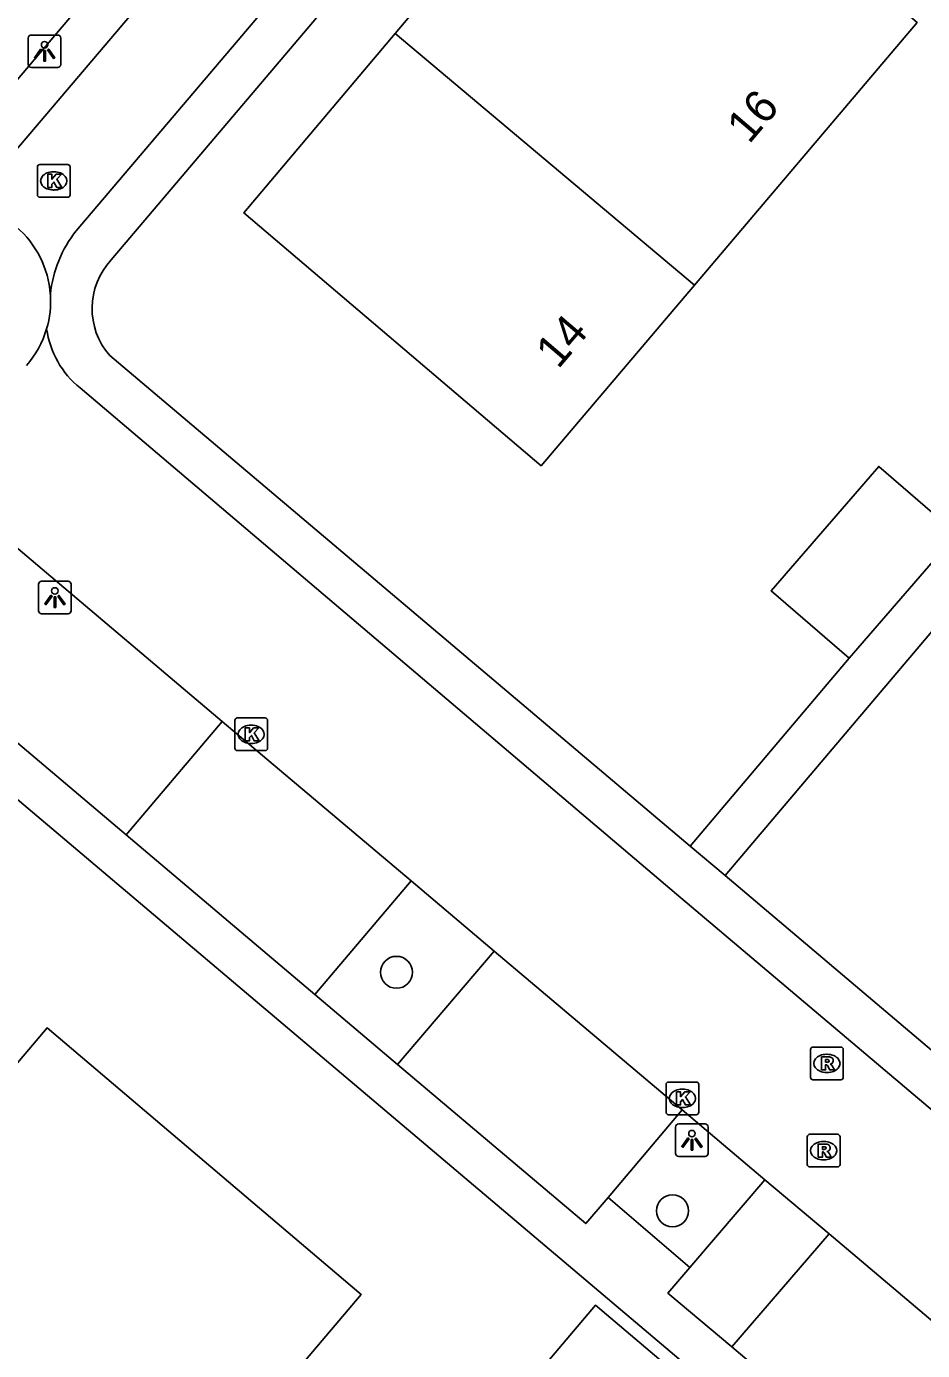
# Model space of a CAD drawing. Extents: x 156414 to 157775, y 382335 to 383765.
# Drawn here: x 156854.63 to 156882.05, y 382387.38 to 382427.91 of the extents above; entities that cross this region are included whole.
import ezdxf

# ---------------------------------------------------------------- set-up
doc = ezdxf.new("R2010")
doc.units = 0
for name, color, linetype in [('IMGEO_Boom', 7, 'Continuous'), ('IMGEO_Kolk', 7, 'Continuous'), ('IMGEO_Lichtpunt', 7, 'Continuous'), ('IMGEO_Pand', 7, 'Continuous'), ('IMGEO_Pand_nummerreeks', 7, 'Continuous'), ('IMGEO_Parkeervlak_open', 7, 'Continuous'), ('IMGEO_Rijbaan_lokaal_open', 7, 'Continuous'), ('IMGEO_Rioolput', 7, 'Continuous'), ('IMGEO_Voetpad_open', 7, 'Continuous')]:
    doc.layers.add(name, color=color, linetype=linetype)

msp = doc.modelspace()

# ---------------------------------------------------------------- linework, layer by layer
at = {"layer": 'IMGEO_Boom'}
for centre in [(156865.955, 382398.955), (156874.402, 382391.652)]:
    msp.add_circle(centre, 0.489, dxfattribs=at)
at = {"layer": 'IMGEO_Kolk'}
for p, q in [((156854.966, 382422.757), (156854.966, 382423.609)), ((156855.041, 382423.683), (156855.893, 382423.683)), ((156855.454, 382423.463), (156855.479, 382423.463)), ((156855.967, 382423.609), (156855.967, 382422.757)), ((156855.893, 382422.683), (156855.041, 382422.683)), ((156855.477, 382422.903), (156855.452, 382422.903)), ((156861.008, 382405.815), (156861.008, 382406.667)), ((156861.083, 382406.741), (156861.935, 382406.741)), ((156861.496, 382406.521), (156861.521, 382406.521)), ((156862.009, 382406.667), (156862.009, 382405.815)), ((156861.935, 382405.741), (156861.083, 382405.741)), ((156861.519, 382405.961), (156861.494, 382405.961)), ((156874.202, 382394.67), (156874.202, 382395.522)), ((156874.277, 382395.596), (156875.129, 382395.596)), ((156875.203, 382395.522), (156875.203, 382394.67)), ((156874.69, 382395.376), (156874.715, 382395.376)), ((156874.713, 382394.816), (156874.688, 382394.816)), ((156875.129, 382394.596), (156874.277, 382394.596))]:
    msp.add_line(p, q, dxfattribs=at)
for points in [[(156854.966, 382422.757), (156854.966, 382423.609)], [(156855.041, 382423.683), (156855.893, 382423.683)], [(156855.967, 382423.609), (156855.967, 382422.757)], [(156855.287, 382423.383), (156855.41, 382423.383), (156855.41, 382423.232), (156855.54, 382423.383), (156855.704, 382423.383), (156855.558, 382423.232), (156855.711, 382422.983), (156855.559, 382422.983), (156855.474, 382423.147), (156855.41, 382423.08), (156855.41, 382422.983), (156855.287, 382422.983), (156855.287, 382423.383)], [(156855.893, 382422.683), (156855.041, 382422.683)], [(156861.008, 382405.815), (156861.008, 382406.667)], [(156861.083, 382406.741), (156861.935, 382406.741)], [(156861.329, 382406.441), (156861.452, 382406.441), (156861.452, 382406.29), (156861.582, 382406.441), (156861.746, 382406.441), (156861.6, 382406.29), (156861.753, 382406.041), (156861.601, 382406.041), (156861.516, 382406.205), (156861.452, 382406.138), (156861.452, 382406.041), (156861.329, 382406.041), (156861.329, 382406.441)], [(156862.009, 382406.667), (156862.009, 382405.815)], [(156861.935, 382405.741), (156861.083, 382405.741)], [(156874.202, 382394.67), (156874.202, 382395.522)], [(156874.277, 382395.596), (156875.129, 382395.596)], [(156875.203, 382395.522), (156875.203, 382394.67)], [(156874.523, 382395.296), (156874.646, 382395.296), (156874.646, 382395.145), (156874.776, 382395.296), (156874.94, 382395.296), (156874.794, 382395.145), (156874.947, 382394.896), (156874.795, 382394.896), (156874.71, 382395.06), (156874.646, 382394.993), (156874.646, 382394.896), (156874.523, 382394.896), (156874.523, 382395.296)], [(156875.129, 382394.596), (156874.277, 382394.596)]]:
    msp.add_lwpolyline(points, dxfattribs=at)
for centre, start, end in [((156855.043, 382423.607), 91.552, 178.448), ((156855.043, 382423.607), 91.552, 178.448), ((156855.891, 382423.607), 1.552, 88.448), ((156855.891, 382423.607), 1.552, 88.448), ((156855.043, 382422.759), 181.552, 268.448), ((156855.043, 382422.759), 181.552, 268.448), ((156855.891, 382422.759), 271.552, 358.448), ((156855.891, 382422.759), 271.552, 358.448), ((156861.085, 382406.665), 91.552, 178.448), ((156861.085, 382406.665), 91.552, 178.448), ((156861.933, 382406.665), 1.552, 88.448), ((156861.933, 382406.665), 1.552, 88.448), ((156861.085, 382405.817), 181.552, 268.448), ((156861.085, 382405.817), 181.552, 268.448), ((156861.933, 382405.817), 271.552, 358.448), ((156861.933, 382405.817), 271.552, 358.448), ((156874.279, 382395.52), 91.552, 178.448), ((156874.279, 382395.52), 91.552, 178.448), ((156875.127, 382395.52), 1.552, 88.448), ((156875.127, 382395.52), 1.552, 88.448), ((156874.279, 382394.672), 181.552, 268.448), ((156874.279, 382394.672), 181.552, 268.448), ((156875.127, 382394.672), 271.552, 358.448), ((156875.127, 382394.672), 271.552, 358.448)]:
    msp.add_arc(centre, 0.0765, start, end, dxfattribs=at)
for centre, major_axis, ratio, start_param, end_param in [((156855.453, 382423.183), (-0.387, 0.002), 0.722429, 4.712389, 7.853982), ((156855.478, 382423.183), (-0.39, 0.002), 0.717154, 1.570796, 4.712389), ((156861.495, 382406.241), (-0.387, 0.002), 0.722429, 4.712389, 7.853982), ((156861.52, 382406.241), (-0.39, 0.002), 0.717154, 1.570796, 4.712389), ((156874.689, 382395.096), (-0.387, 0.002), 0.722429, 4.712389, 7.853982), ((156874.714, 382395.096), (-0.39, 0.002), 0.717154, 1.570796, 4.712389)]:
    msp.add_ellipse(centre, major_axis=major_axis, ratio=ratio, start_param=start_param, end_param=end_param, dxfattribs=at)
at = {"layer": 'IMGEO_Lichtpunt'}
for p, q in [((156854.688, 382427.553), (156854.688, 382426.746)), ((156854.688, 382427.553), (156854.688, 382426.746)), ((156855.59, 382427.648), (156854.782, 382427.648)), ((156855.59, 382427.648), (156854.782, 382427.648)), ((156855.684, 382426.746), (156855.684, 382427.553)), ((156855.684, 382426.746), (156855.684, 382427.553)), ((156854.782, 382426.652), (156855.59, 382426.652)), ((156854.782, 382426.652), (156855.59, 382426.652)), ((156855.905, 382410.927), (156855.097, 382410.927)), ((156855.905, 382410.927), (156855.097, 382410.927)), ((156855.003, 382410.832), (156855.003, 382410.025)), ((156855.003, 382410.832), (156855.003, 382410.025)), ((156855.999, 382410.025), (156855.999, 382410.832)), ((156855.999, 382410.025), (156855.999, 382410.832)), ((156855.097, 382409.931), (156855.905, 382409.931)), ((156855.097, 382409.931), (156855.905, 382409.931)), ((156875.398, 382394.314), (156874.59, 382394.314)), ((156875.398, 382394.314), (156874.59, 382394.314)), ((156874.496, 382394.219), (156874.496, 382393.412)), ((156874.496, 382394.219), (156874.496, 382393.412)), ((156875.492, 382393.412), (156875.492, 382394.219)), ((156875.492, 382393.412), (156875.492, 382394.219)), ((156874.59, 382393.318), (156875.398, 382393.318)), ((156874.59, 382393.318), (156875.398, 382393.318))]:
    msp.add_line(p, q, dxfattribs=at)
for points in [[(156855.062, 382427.217), (156855.101, 382427.189), (156854.913, 382426.927), (156854.875, 382426.954), (156855.062, 382427.217)], [(156855.164, 382427.169), (156855.211, 382427.169), (156855.211, 382426.847), (156855.164, 382426.847), (156855.164, 382427.169)], [(156855.274, 382427.189), (156855.312, 382427.216), (156855.499, 382426.954), (156855.46, 382426.926), (156855.274, 382427.189)], [(156855.377, 382410.496), (156855.416, 382410.468), (156855.228, 382410.206), (156855.19, 382410.233), (156855.377, 382410.496)], [(156855.479, 382410.448), (156855.526, 382410.448), (156855.526, 382410.126), (156855.479, 382410.126), (156855.479, 382410.448)], [(156855.589, 382410.468), (156855.627, 382410.495), (156855.814, 382410.233), (156855.775, 382410.205), (156855.589, 382410.468)], [(156874.87, 382393.883), (156874.909, 382393.855), (156874.721, 382393.593), (156874.683, 382393.62), (156874.87, 382393.883)], [(156874.972, 382393.835), (156875.019, 382393.835), (156875.019, 382393.513), (156874.972, 382393.513), (156874.972, 382393.835)], [(156875.082, 382393.855), (156875.12, 382393.882), (156875.307, 382393.62), (156875.268, 382393.592), (156875.082, 382393.855)]]:
    msp.add_lwpolyline(points, dxfattribs=at)
for centre in [(156855.187, 382427.351), (156855.502, 382410.63), (156874.995, 382394.017)]:
    msp.add_circle(centre, 0.0994, dxfattribs=at)
for centre, start, end in [((156854.782, 382427.553), 90, 180), ((156854.782, 382427.553), 90, 180), ((156855.59, 382427.553), 0, 90), ((156855.59, 382427.553), 0, 90), ((156854.782, 382426.746), 180, 270), ((156854.782, 382426.746), 180, 270), ((156855.59, 382426.746), 270, 0), ((156855.59, 382426.746), 270, 360), ((156855.097, 382410.832), 90, 180), ((156855.097, 382410.832), 90, 180), ((156855.905, 382410.832), 0, 90), ((156855.905, 382410.832), 0, 90), ((156855.097, 382410.025), 180, 270), ((156855.097, 382410.025), 180, 270), ((156855.905, 382410.025), 270, 0), ((156855.905, 382410.025), 270, 360), ((156874.59, 382394.219), 90, 180), ((156874.59, 382394.219), 90, 180), ((156875.398, 382394.219), 0, 90), ((156875.398, 382394.219), 0, 90), ((156874.59, 382393.412), 180, 270), ((156874.59, 382393.412), 180, 270), ((156875.398, 382393.412), 270, 0), ((156875.398, 382393.412), 270, 360)]:
    msp.add_arc(centre, 0.0946, start, end, dxfattribs=at)
at = {"layer": 'IMGEO_Pand'}
for points in [[(156865.916, 382427.697), (156870.544, 382433.192), (156873.599, 382430.619), (156875.809, 382433.206), (156881.888, 382428.029), (156875.069, 382419.988)], [(156875.069, 382419.988), (156870.381, 382414.461), (156861.288, 382422.202), (156865.916, 382427.697)], [(156875.069, 382419.988), (156865.916, 382427.697)], [(156879.807, 382408.572), (156877.423, 382410.629), (156880.711, 382414.439), (156883.099, 382412.382)], [(156883.099, 382412.382), (156879.807, 382408.572)], [(156839.145, 382384.257), (156849.716, 382396.712), (156852.667, 382394.197), (156855.263, 382397.254), (156864.877, 382389.09), (156859.023, 382382.186), (156875.803, 382367.957), (156876.827, 382369.169)]]:
    msp.add_lwpolyline(points, dxfattribs=at)
at = {"layer": 'IMGEO_Parkeervlak_open'}
for points in [[(156857.678, 382403.162), (156860.624, 382406.633)], [(156866.4, 382401.754), (156863.456, 382398.275)], [(156865.983, 382396.138), (156868.942, 382399.606)], [(156872.429, 382392.064), (156874.7, 382394.741)], [(156877.228, 382392.605), (156874.935, 382389.922)], [(156868.324, 382376.353), (156865.122, 382379.058), (156864.368, 382379.696), (156866.766, 382382.53), (156872.041, 382388.764), (156875.993, 382385.42)]]:
    msp.add_lwpolyline(points, dxfattribs=at)
at = {"layer": 'IMGEO_Rijbaan_lokaal_open'}
for points in [[(156853.925, 382423.673), (156878.396, 382452.501)], [(156880.689, 382450.557), (156856.154, 382421.653)], [(156892.232, 382386.377), (156874.527, 382401.352), (156856.274, 382416.843)], [(156853.042, 382413.045), (156860.624, 382406.633)], [(156860.624, 382406.633), (156866.4, 382401.754)], [(156866.4, 382401.754), (156868.942, 382399.606)], [(156868.942, 382399.606), (156874.7, 382394.741)], [(156874.7, 382394.741), (156877.228, 382392.605)], [(156877.228, 382392.605), (156879.193, 382390.945)], [(156876.211, 382387.486), (156879.193, 382390.945)], [(156879.193, 382390.945), (156884.481, 382386.477)], [(156881.551, 382382.97), (156876.211, 382387.486)]]:
    msp.add_lwpolyline(points, dxfattribs=at)
for centre, radius, start, end in [((156852.376, 382419.497), 2.994, 4.0928, 94.8504), ((156859.071, 382419.333), 3.727, 141.4995, 174.1772), ((156852.401, 382419.493), 2.97, 343.5194, 4.2153), ((156852.345, 382419.514), 3.03, 319.0376, 343.4271), ((156858.054, 382419.047), 2.833, 188.0571, 231.07)]:
    msp.add_arc(centre, radius, start, end, dxfattribs=at)
at = {"layer": 'IMGEO_Rioolput'}
for p, q in [((156878.699, 382396.665), (156879.551, 382396.665)), ((156878.624, 382395.739), (156878.624, 382396.591)), ((156879.112, 382396.445), (156879.137, 382396.445)), ((156879.625, 382396.591), (156879.625, 382395.739)), ((156879.135, 382395.885), (156879.11, 382395.885)), ((156879.551, 382395.665), (156878.699, 382395.665)), ((156878.525, 382393.07), (156878.525, 382393.922)), ((156878.6, 382393.996), (156879.452, 382393.996)), ((156879.526, 382393.922), (156879.526, 382393.07)), ((156879.013, 382393.776), (156879.038, 382393.776)), ((156879.036, 382393.216), (156879.011, 382393.216)), ((156879.452, 382392.996), (156878.6, 382392.996))]:
    msp.add_line(p, q, dxfattribs=at)
for points in [[(156878.699, 382396.665), (156879.551, 382396.665)], [(156878.624, 382395.739), (156878.624, 382396.591)], [(156879.213, 382396.363), (156878.961, 382396.365), (156878.961, 382395.965)], [(156879.139, 382396.284), (156879.085, 382396.284), (156879.085, 382396.203)], [(156879.625, 382396.591), (156879.625, 382395.739)], [(156878.961, 382395.965), (156879.085, 382395.965), (156879.085, 382396.127), (156879.096, 382396.127)], [(156879.085, 382396.203), (156879.137, 382396.203)], [(156879.143, 382396.098), (156879.214, 382395.965), (156879.354, 382395.965), (156879.289, 382396.091)], [(156879.551, 382395.665), (156878.699, 382395.665)], [(156878.525, 382393.07), (156878.525, 382393.922)], [(156878.6, 382393.996), (156879.452, 382393.996)], [(156879.526, 382393.922), (156879.526, 382393.07)], [(156879.114, 382393.694), (156878.862, 382393.696), (156878.862, 382393.296)], [(156878.862, 382393.296), (156878.986, 382393.296), (156878.986, 382393.458), (156878.997, 382393.458)], [(156879.04, 382393.615), (156878.986, 382393.615), (156878.986, 382393.534)], [(156878.986, 382393.534), (156879.038, 382393.534)], [(156879.044, 382393.429), (156879.115, 382393.296), (156879.255, 382393.296), (156879.19, 382393.422)], [(156879.452, 382392.996), (156878.6, 382392.996)]]:
    msp.add_lwpolyline(points, dxfattribs=at)
for centre, radius, start, end in [((156878.701, 382396.589), 0.0765, 91.552, 178.448), ((156878.701, 382396.589), 0.0765, 91.552, 178.448), ((156879.549, 382396.589), 0.0765, 1.552, 88.448), ((156879.549, 382396.589), 0.0765, 1.552, 88.448), ((156879.145, 382396.188), 0.0964, 77.0061, 93.1865), ((156879.159, 382396.245), 0.0378, 276.6634, 79.6772), ((156879.212, 382396.253), 0.109, 350.3612, 89.416), ((156879.095, 382396.074), 0.0533, 26.0293, 88.6989), ((156879.121, 382396.392), 0.19, 274.7715, 282.9687), ((156879.21, 382396.253), 0.112, 277.5842, 350.9817), ((156879.194, 382396.038), 0.108, 29.5134, 73.7905), ((156878.701, 382395.741), 0.0765, 181.552, 268.448), ((156878.701, 382395.741), 0.0765, 181.552, 268.448), ((156879.549, 382395.741), 0.0765, 271.552, 358.448), ((156879.549, 382395.741), 0.0765, 271.552, 358.448), ((156878.602, 382393.92), 0.0765, 91.552, 178.448), ((156878.602, 382393.92), 0.0765, 91.552, 178.448), ((156879.45, 382393.92), 0.0765, 1.552, 88.448), ((156879.45, 382393.92), 0.0765, 1.552, 88.448), ((156878.996, 382393.405), 0.0533, 26.0293, 88.6989), ((156879.022, 382393.723), 0.19, 274.7715, 282.9687), ((156879.046, 382393.519), 0.0964, 77.0061, 93.1865), ((156879.06, 382393.576), 0.0378, 276.6634, 79.6772), ((156879.113, 382393.584), 0.109, 350.3612, 89.416), ((156879.111, 382393.584), 0.112, 277.5842, 350.9817), ((156879.095, 382393.369), 0.108, 29.5134, 73.7905), ((156878.602, 382393.072), 0.0765, 181.552, 268.448), ((156878.602, 382393.072), 0.0765, 181.552, 268.448), ((156879.45, 382393.072), 0.0765, 271.552, 358.448), ((156879.45, 382393.072), 0.0765, 271.552, 358.448)]:
    msp.add_arc(centre, radius, start, end, dxfattribs=at)
for centre, major_axis, ratio, start_param, end_param in [((156879.111, 382396.165), (-0.387, 0.002), 0.722429, 4.712389, 7.853982), ((156879.136, 382396.165), (-0.39, 0.002), 0.717154, 1.570796, 4.712389), ((156879.012, 382393.496), (-0.387, 0.002), 0.722429, 4.712389, 7.853982), ((156879.037, 382393.496), (-0.39, 0.002), 0.717154, 1.570796, 4.712389)]:
    msp.add_ellipse(centre, major_axis=major_axis, ratio=ratio, start_param=start_param, end_param=end_param, dxfattribs=at)
at = {"layer": 'IMGEO_Voetpad_open'}
for points in [[(156876.247, 382385.72), (156849.783, 382408.111), (156821.763, 382431.828), (156791.675, 382457.364)], [(156877.342, 382453.394), (156852.806, 382424.468)], [(156857.229, 382420.763), (156881.734, 382449.671)], [(156874.942, 382402.819), (156857.185, 382417.834)], [(156883.099, 382412.382), (156887.749, 382417.764), (156888.719, 382416.926), (156876.01, 382401.916)], [(156857.678, 382403.162), (156852.505, 382407.538), (156850.637, 382409.118), (156850.1, 382409.569)], [(156874.942, 382402.819), (156879.807, 382408.572)], [(156863.456, 382398.275), (156857.678, 382403.162)], [(156876.01, 382401.916), (156874.942, 382402.819)], [(156893.156, 382387.398), (156876.01, 382401.916)], [(156865.983, 382396.138), (156863.456, 382398.275)], [(156872.429, 382392.064), (156871.748, 382391.262), (156865.983, 382396.138)], [(156874.935, 382389.922), (156872.429, 382392.064)], [(156876.211, 382387.486), (156874.262, 382389.135), (156874.935, 382389.922)]]:
    msp.add_lwpolyline(points, dxfattribs=at)
msp.add_arc((156858.812, 382419.274), 2.173, 136.7589, 221.5198, dxfattribs=at)

# ---------------------------------------------------------------- texts
at = {"layer": 'IMGEO_Pand_nummerreeks'}
for s, p in [('16', (156876.743, 382424.286)), ('14', (156870.9, 382417.397))]:
    msp.add_text(s, height=1, rotation=49.5036, dxfattribs=at).set_placement(p)

doc.saveas('drawing.dxf')
